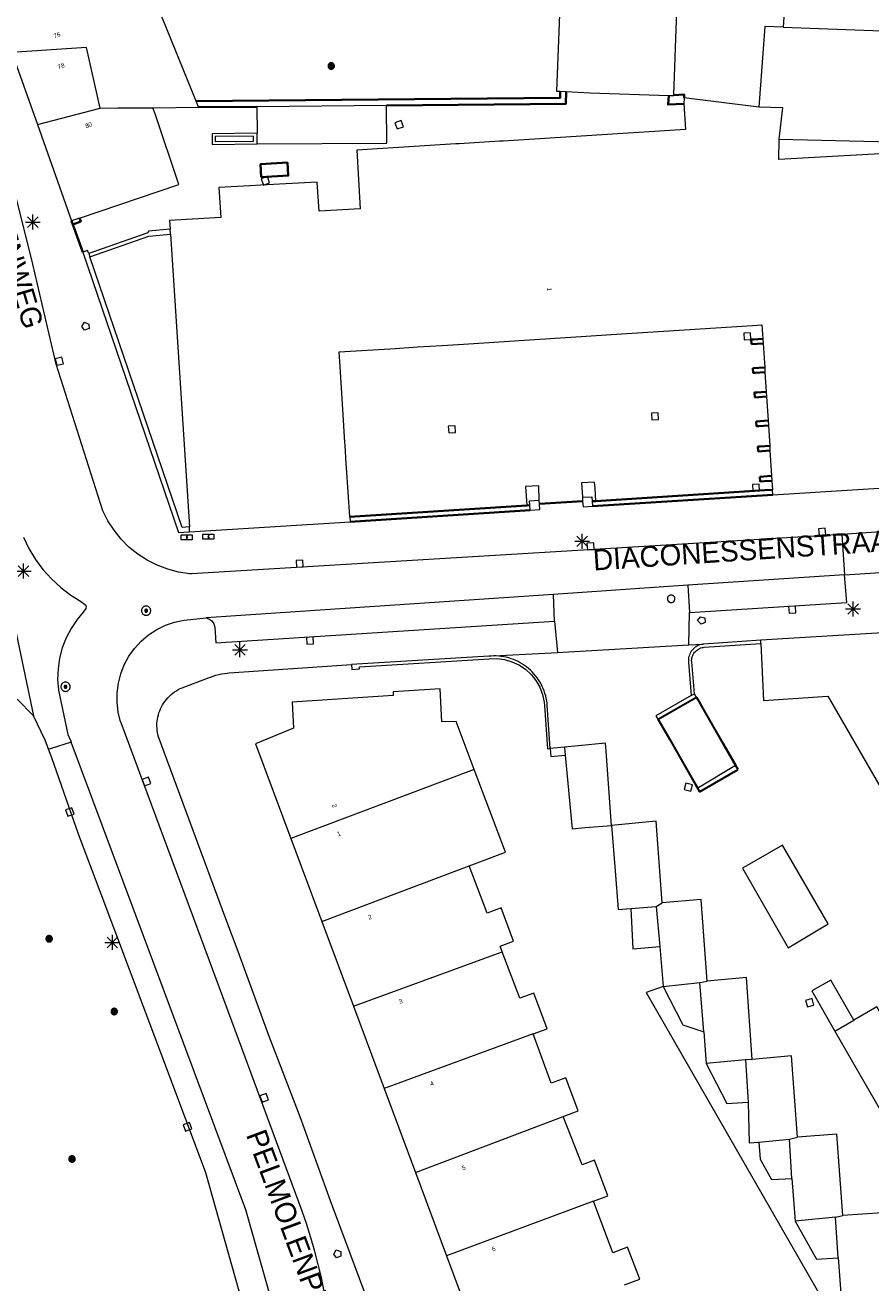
# Model space of a CAD drawing. Header units: metres. Extents: x 135779 to 137489, y 452643 to 455118.
# Tile 455 of 489: x 136792 to 136849, y 454873 to 454957. Entities that reach past the tile are written whole.
import ezdxf
from ezdxf.enums import TextEntityAlignment as Align

# ---------------------------------------------------------------- set-up
doc = ezdxf.new("R2010")
doc.units = ezdxf.units.M
doc.linetypes.add('DGN_Style_3', pattern=[78.572352, 56.123108, -22.449243])
doc.linetypes.add('DGN_Style_4', pattern=[89.853097, 44.898487, -22.449243, 0.056123, -22.449243])
for name, color, linetype, lineweight in [('KTop_BTD_Groenvoorziening', 62, 'Continuous', 13), ('KTop_GBI_Toegangstrap', 40, 'Continuous', 40), ('KTop_KST_KAST', 40, 'Continuous', 13), ('KTop_NAR_Huisnummer (t)', 7, 'Continuous', 13), ('KTop_NAR_Huisnummer tijdelijk (t)', 7, 'Continuous', 13), ('KTop_OBW_Overig Plus', 1, 'Continuous', 13), ('KTop_ORL_Weg_Straatnaam (t)', 7, 'Continuous', 13), ('KTop_PAL_Afsluitpaal', 222, 'Continuous', 13), ('KTop_PAL_Lichtmast', 40, 'Continuous', 13), ('KTop_PND_Grondvlaksituatie van BAG-pand [tachy]', 1, 'Continuous', 13), ('KTop_PND_Pandscheiding', 40, 'Continuous', 13), ('KTop_PND_Voorlopige_pandgeometrie', 1, 'DGN_Style_3', 30), ('KTop_PUT_Brandkraan of -put', 1, 'Continuous', 13), ('KTop_PUT_Inspectie- of rioolput', 15, 'Continuous', 13), ('KTop_PUT_Kolk', 15, 'Continuous', 13), ('KTop_SHD_Hek (l)', 15, 'DGN_Style_4', 40), ('KTop_SHD_Muur', 15, 'Continuous', 13), ('KTop_SHD_Muur (l)', 15, 'Continuous', 40), ('KTop_VGO_Boom', 92, 'Continuous', 13), ('KTop_WGD_Parkeervlak', 251, 'Continuous', 13), ('KTop_WGD_Rijbaan_Lokale weg', 251, 'Continuous', 13), ('KTop_WGD_Rijbaan_Lokale weg_toerit', 251, 'Continuous', 13), ('KTop_WGD_Voetpad', 251, 'Continuous', 13), ('KTop_WGD_Voetpad op trap', 251, 'Continuous', 13), ('KTop_WGD_Voetpad_achterpad', 251, 'Continuous', 13)]:
    doc.layers.add(name, color=color, linetype=linetype, lineweight=lineweight)
doc.styles.add('Style-ROVU', font='ROVU.shx')
doc.styles.add('Style-ROVUCURSIEF', font='ROVUCURSIEF.shx')

# ---------------------------------------------------------------- blocks, each defined once
blk = doc.blocks.new('KST_KAST')
at = {"layer": 'KTop_KST_KAST', "flags": 128}
blk.add_lwpolyline([(-0.365, 0.169), (0.365, 0.169), (0.365, -0.169), (-0.365, -0.169), (-0.365, 0.169)], close=True, dxfattribs=at)
blk.add_lwpolyline([(0.045, 0.146), (-0.045, 0), (0.045, 0), (-0.045, -0.146)], dxfattribs=at)
blk = doc.blocks.new('PAL_Lichtmast')
at = {"layer": 'KTop_PAL_Lichtmast'}
for p, q in [((-0.354, -0.354), (0.354, 0.354)), ((0.354, -0.354), (-0.354, 0.354)), ((0, -0.5), (0, 0.5)), ((-0.5, 0), (0.5, 0))]:
    blk.add_line(p, q, dxfattribs=at)
blk = doc.blocks.new('PAL_Afsluitpaal')
at = {"layer": 'KTop_PAL_Afsluitpaal', "flags": 128}
blk.add_lwpolyline([(0.25, 0), (0.249, 0.026), (0.245, 0.052), (0.238, 0.077), (0.228, 0.102), (0.217, 0.125), (0.202, 0.147), (0.186, 0.167), (0.167, 0.186), (0.147, 0.202), (0.125, 0.217), (0.102, 0.228), (0.077, 0.238), (0.052, 0.245), (0.026, 0.249), (0, 0.25), (-0.026, 0.249), (-0.052, 0.245), (-0.077, 0.238), (-0.102, 0.228), (-0.125, 0.217), (-0.147, 0.202), (-0.167, 0.186), (-0.186, 0.167), (-0.202, 0.147), (-0.217, 0.125), (-0.228, 0.102), (-0.238, 0.077), (-0.245, 0.052), (-0.249, 0.026), (-0.25, 0), (-0.249, -0.026), (-0.245, -0.052), (-0.238, -0.077), (-0.228, -0.102), (-0.217, -0.125), (-0.202, -0.147), (-0.186, -0.167), (-0.167, -0.186), (-0.147, -0.202), (-0.125, -0.217), (-0.102, -0.228), (-0.077, -0.238), (-0.052, -0.245), (-0.026, -0.249), (0, -0.25), (0.026, -0.249), (0.052, -0.245), (0.077, -0.238), (0.102, -0.228), (0.125, -0.217), (0.147, -0.202), (0.167, -0.186), (0.186, -0.167), (0.202, -0.147), (0.217, -0.125), (0.228, -0.102), (0.238, -0.077), (0.245, -0.052), (0.249, -0.026), (0.25, 0)], dxfattribs=at)
blk = doc.blocks.new('PUT_Kolk')
at = {"layer": 'KTop_PUT_Kolk', "flags": 128}
blk.add_lwpolyline([(0.225, -0.225), (0.225, 0.225), (-0.225, 0.225), (-0.225, -0.225), (0.225, -0.225)], dxfattribs=at)
blk = doc.blocks.new('PUT_Brandkraan_of_-put')
at = {"layer": 'KTop_PUT_Brandkraan of -put'}
for p, q in [((-0.25, 0.034), (0, 0.25)), ((-0.158, -0.25), (-0.25, 0.034)), ((0, 0.25), (0.25, 0.033)), ((0.25, 0.033), (0.158, -0.25)), ((0.158, -0.25), (-0.158, -0.25))]:
    blk.add_line(p, q, dxfattribs=at)
blk = doc.blocks.new('PUT_Inspectie-_of_rioolput')
at = {"layer": 'KTop_PUT_Inspectie- of rioolput', "flags": 128}
for points in [[(0.31, 0), (0.308, 0.032), (0.303, 0.064), (0.294, 0.095), (0.283, 0.126), (0.268, 0.155), (0.25, 0.182), (0.23, 0.207), (0.207, 0.23), (0.182, 0.25), (0.154, 0.268), (0.126, 0.283), (0.095, 0.294), (0.064, 0.303), (0.032, 0.308), (0, 0.309), (-0.032, 0.308), (-0.064, 0.303), (-0.096, 0.294), (-0.126, 0.283), (-0.155, 0.268), (-0.182, 0.25), (-0.207, 0.23), (-0.23, 0.207), (-0.25, 0.182), (-0.268, 0.154), (-0.283, 0.126), (-0.294, 0.095), (-0.303, 0.064), (-0.308, 0.032), (-0.309, 0), (-0.308, -0.032), (-0.303, -0.064), (-0.294, -0.096), (-0.283, -0.126), (-0.268, -0.155), (-0.25, -0.182), (-0.23, -0.207), (-0.207, -0.23), (-0.182, -0.25), (-0.155, -0.268), (-0.126, -0.283), (-0.096, -0.294), (-0.064, -0.303), (-0.032, -0.308), (0, -0.309), (0.032, -0.308), (0.064, -0.303), (0.095, -0.294), (0.126, -0.283), (0.155, -0.268), (0.182, -0.25), (0.207, -0.23), (0.23, -0.207), (0.25, -0.182), (0.268, -0.155), (0.283, -0.126), (0.294, -0.096), (0.303, -0.064), (0.308, -0.032), (0.31, 0)], [(0.095, 0), (0.094, 0.009), (0.092, 0.019), (0.09, 0.029), (0.086, 0.038), (0.082, 0.047), (0.076, 0.055), (0.07, 0.063), (0.063, 0.07), (0.055, 0.076), (0.047, 0.082), (0.038, 0.086), (0.029, 0.09), (0.019, 0.092), (0.009, 0.094), (0, 0.094), (-0.01, 0.094), (-0.02, 0.092), (-0.029, 0.09), (-0.039, 0.086), (-0.048, 0.082), (-0.056, 0.076), (-0.064, 0.07), (-0.071, 0.063), (-0.077, 0.055), (-0.082, 0.047), (-0.087, 0.038), (-0.09, 0.029), (-0.093, 0.019), (-0.094, 0.009), (-0.095, 0), (-0.094, -0.01), (-0.093, -0.02), (-0.09, -0.029), (-0.087, -0.039), (-0.082, -0.048), (-0.077, -0.056), (-0.071, -0.064), (-0.064, -0.071), (-0.056, -0.077), (-0.047, -0.082), (-0.039, -0.087), (-0.029, -0.09), (-0.02, -0.093), (-0.01, -0.094), (0, -0.095), (0.009, -0.094), (0.019, -0.093), (0.029, -0.09), (0.038, -0.087), (0.047, -0.082), (0.055, -0.077), (0.063, -0.071), (0.07, -0.064), (0.076, -0.056), (0.082, -0.047), (0.086, -0.039), (0.09, -0.029), (0.092, -0.02), (0.094, -0.01), (0.095, 0)], [(0.035, 0), (0.034, 0.003), (0.034, 0.007), (0.033, 0.01), (0.031, 0.014), (0.03, 0.017), (0.028, 0.02), (0.026, 0.023), (0.023, 0.026), (0.02, 0.028), (0.017, 0.03), (0.014, 0.031), (0.01, 0.033), (0.007, 0.034), (0.003, 0.034), (0, 0.034), (-0.004, 0.034), (-0.007, 0.034), (-0.011, 0.033), (-0.014, 0.031), (-0.018, 0.03), (-0.021, 0.028), (-0.023, 0.026), (-0.026, 0.023), (-0.028, 0.02), (-0.03, 0.017), (-0.032, 0.014), (-0.033, 0.01), (-0.034, 0.007), (-0.035, 0.003), (-0.035, 0), (-0.035, -0.004), (-0.034, -0.007), (-0.033, -0.011), (-0.032, -0.014), (-0.03, -0.018), (-0.028, -0.021), (-0.026, -0.023), (-0.023, -0.026), (-0.021, -0.028), (-0.017, -0.03), (-0.014, -0.032), (-0.011, -0.033), (-0.007, -0.034), (-0.004, -0.035), (0, -0.035), (0.003, -0.035), (0.007, -0.034), (0.01, -0.033), (0.014, -0.032), (0.017, -0.03), (0.02, -0.028), (0.023, -0.026), (0.026, -0.023), (0.028, -0.021), (0.03, -0.017), (0.031, -0.014), (0.033, -0.011), (0.034, -0.007), (0.034, -0.004), (0.035, 0)], [(0.01, 0.02), (0.007, 0.02), (0.005, 0.021), (0.003, 0.022), (0.001, 0.022), (-0.001, 0.022), (-0.004, 0.022), (-0.006, 0.021), (-0.008, 0.02), (-0.01, 0.019), (-0.012, 0.018), (-0.014, 0.017), (-0.016, 0.015), (-0.017, 0.013), (-0.019, 0.012), (-0.02, 0.009), (-0.021, 0.007), (-0.022, 0.005), (-0.022, 0.003), (-0.022, 0.001), (-0.022, -0.001), (-0.022, -0.004), (-0.022, -0.006), (-0.021, -0.008), (-0.02, -0.01), (-0.019, -0.012), (-0.017, -0.014), (-0.016, -0.016), (-0.014, -0.017), (-0.012, -0.019), (-0.01, -0.02), (-0.008, -0.021), (-0.006, -0.022), (-0.003, -0.022), (-0.001, -0.022), (0.001, -0.022), (0.003, -0.022), (0.005, -0.022), (0.008, -0.021), (0.01, -0.02), (0.012, -0.019), (0.014, -0.017), (0.015, -0.016), (0.017, -0.014), (0.018, -0.012), (0.02, -0.01), (0.02, -0.008), (0.021, -0.006), (0.022, -0.003), (0.022, -0.001), (0.022, 0.001), (0.022, 0.003), (0.021, 0.005), (0.02, 0.008), (0.019, 0.01), (0.018, 0.012), (0.017, 0.014), (0.015, 0.015), (0.013, 0.017), (0.012, 0.018), (0.01, 0.02)]]:
    blk.add_lwpolyline(points, dxfattribs=at)
blk = doc.blocks.new('VGO_Boom')
at = {"layer": 'KTop_VGO_Boom', "flags": 128}
for points in [[(0.215, 0), (0.214, 0.022), (0.21, 0.045), (0.204, 0.066), (0.196, 0.087), (0.186, 0.108), (0.174, 0.126), (0.16, 0.144), (0.144, 0.16), (0.126, 0.174), (0.107, 0.186), (0.087, 0.196), (0.066, 0.204), (0.045, 0.21), (0.022, 0.214), (-0.001, 0.215), (-0.023, 0.214), (-0.045, 0.21), (-0.067, 0.204), (-0.088, 0.196), (-0.108, 0.186), (-0.127, 0.174), (-0.144, 0.16), (-0.16, 0.144), (-0.174, 0.126), (-0.187, 0.107), (-0.197, 0.087), (-0.205, 0.066), (-0.211, 0.045), (-0.214, 0.022), (-0.215, -0.001), (-0.214, -0.023), (-0.211, -0.045), (-0.205, -0.067), (-0.197, -0.088), (-0.187, -0.108), (-0.174, -0.127), (-0.16, -0.144), (-0.144, -0.16), (-0.127, -0.174), (-0.108, -0.187), (-0.088, -0.197), (-0.067, -0.205), (-0.045, -0.211), (-0.023, -0.214), (0, -0.215), (0.022, -0.214), (0.045, -0.211), (0.066, -0.205), (0.087, -0.197), (0.108, -0.187), (0.126, -0.174), (0.144, -0.16), (0.16, -0.144), (0.174, -0.127), (0.186, -0.108), (0.196, -0.088), (0.204, -0.067), (0.21, -0.045), (0.214, -0.023), (0.215, -0.001)], [(0.155, 0), (0.154, 0.016), (0.152, 0.032), (0.147, 0.048), (0.142, 0.063), (0.134, 0.078), (0.125, 0.091), (0.115, 0.104), (0.104, 0.115), (0.091, 0.125), (0.077, 0.134), (0.063, 0.142), (0.048, 0.147), (0.032, 0.152), (0.016, 0.154), (-0.001, 0.155), (-0.017, 0.154), (-0.033, 0.152), (-0.048, 0.147), (-0.064, 0.142), (-0.078, 0.134), (-0.092, 0.125), (-0.104, 0.115), (-0.116, 0.104), (-0.126, 0.091), (-0.135, 0.077), (-0.142, 0.063), (-0.148, 0.048), (-0.152, 0.032), (-0.155, 0.016), (-0.155, -0.001), (-0.155, -0.017), (-0.152, -0.033), (-0.148, -0.048), (-0.142, -0.064), (-0.135, -0.078), (-0.126, -0.092), (-0.116, -0.104), (-0.104, -0.116), (-0.092, -0.126), (-0.078, -0.135), (-0.064, -0.142), (-0.048, -0.148), (-0.033, -0.152), (-0.017, -0.155), (0, -0.155), (0.016, -0.155), (0.032, -0.152), (0.048, -0.148), (0.063, -0.142), (0.078, -0.135), (0.091, -0.126), (0.104, -0.116), (0.115, -0.104), (0.125, -0.092), (0.134, -0.078), (0.142, -0.064), (0.147, -0.048), (0.152, -0.033), (0.154, -0.017), (0.155, -0.001)], [(0.095, 0), (0.094, 0.01), (0.093, 0.02), (0.09, 0.029), (0.087, 0.039), (0.082, 0.048), (0.077, 0.056), (0.071, 0.064), (0.064, 0.071), (0.056, 0.077), (0.047, 0.082), (0.039, 0.087), (0.029, 0.09), (0.02, 0.093), (0.01, 0.094), (-0.001, 0.095), (-0.01, 0.094), (-0.02, 0.093), (-0.03, 0.09), (-0.039, 0.087), (-0.048, 0.082), (-0.056, 0.077), (-0.064, 0.071), (-0.071, 0.064), (-0.077, 0.056), (-0.083, 0.047), (-0.087, 0.039), (-0.091, 0.029), (-0.093, 0.02), (-0.095, 0.01), (-0.095, -0.001), (-0.095, -0.01), (-0.093, -0.02), (-0.091, -0.03), (-0.087, -0.039), (-0.083, -0.048), (-0.077, -0.056), (-0.071, -0.064), (-0.064, -0.071), (-0.056, -0.077), (-0.048, -0.083), (-0.039, -0.087), (-0.03, -0.091), (-0.02, -0.093), (-0.01, -0.095), (0, -0.095), (0.01, -0.095), (0.02, -0.093), (0.029, -0.091), (0.039, -0.087), (0.048, -0.083), (0.056, -0.077), (0.064, -0.071), (0.071, -0.064), (0.077, -0.056), (0.082, -0.048), (0.087, -0.039), (0.09, -0.03), (0.093, -0.02), (0.094, -0.01), (0.095, -0.001)], [(0.035, 0), (0.035, 0.004), (0.034, 0.007), (0.033, 0.011), (0.032, 0.014), (0.03, 0.018), (0.028, 0.021), (0.026, 0.023), (0.023, 0.026), (0.021, 0.028), (0.017, 0.03), (0.014, 0.032), (0.011, 0.033), (0.007, 0.034), (0.004, 0.035), (-0.001, 0.035), (-0.004, 0.035), (-0.008, 0.034), (-0.011, 0.033), (-0.015, 0.032), (-0.018, 0.03), (-0.021, 0.028), (-0.024, 0.026), (-0.027, 0.023), (-0.029, 0.021), (-0.031, 0.017), (-0.032, 0.014), (-0.034, 0.011), (-0.035, 0.007), (-0.035, 0.004), (-0.035, -0.001), (-0.035, -0.004), (-0.035, -0.008), (-0.034, -0.011), (-0.032, -0.015), (-0.031, -0.018), (-0.029, -0.021), (-0.027, -0.024), (-0.024, -0.027), (-0.021, -0.029), (-0.018, -0.031), (-0.015, -0.032), (-0.011, -0.034), (-0.008, -0.035), (-0.004, -0.035), (0, -0.035), (0.004, -0.035), (0.007, -0.035), (0.011, -0.034), (0.014, -0.032), (0.018, -0.031), (0.021, -0.029), (0.023, -0.027), (0.026, -0.024), (0.028, -0.021), (0.03, -0.018), (0.032, -0.015), (0.033, -0.011), (0.034, -0.008), (0.035, -0.004), (0.035, 0)]]:
    blk.add_lwpolyline(points, dxfattribs=at)

msp = doc.modelspace()

# ---------------------------------------------------------------- linework, layer by layer
at = {"layer": 'KTop_BTD_Groenvoorziening', "flags": 128}
for points in [[(136807.542, 454950.155), (136804.528, 454950.13), (136804.533, 454949.415), (136807.547, 454949.44)], [(136804.732, 454949.617), (136807.315, 454949.638), (136807.313, 454949.954), (136804.73, 454949.933), (136804.732, 454949.617)], [(136826.455, 454925.578), (136826.429, 454926.528), (136825.546, 454926.483), (136825.623, 454925.214)], [(136830.269, 454925.512), (136830.205, 454926.38), (136830.175, 454926.781), (136829.297, 454926.736), (136829.357, 454925.765)], [(136842.104, 454926.269), (136841.59, 454926.236), (136830.269, 454925.512)], [(136830.016, 454925.496), (136830.269, 454925.512)], [(136825.623, 454925.214), (136814.461, 454924.501), (136813.756, 454924.456)], [(136825.623, 454925.214), (136825.838, 454925.228)]]:
    msp.add_lwpolyline(points, dxfattribs=at)
at = {"layer": 'KTop_GBI_Toegangstrap', "flags": 128}
msp.add_lwpolyline([(136807.82, 454947.212), (136809.633, 454947.322), (136809.58, 454948.194), (136807.767, 454948.084), (136807.82, 454947.212)], dxfattribs=at)
at = {"layer": 'KTop_OBW_Overig Plus', "flags": 128}
for points in [[(136807.547, 454949.44), (136816.239, 454949.501), (136816.222, 454952.017), (136807.53, 454951.937), (136807.542, 454950.155)], [(136807.547, 454949.44), (136807.542, 454950.155)]]:
    msp.add_lwpolyline(points, dxfattribs=at)
at = {"layer": 'KTop_PND_Grondvlaksituatie van BAG-pand [tachy]', "flags": 128}
for points in [[(136828.343, 454971.29), (136827.617, 454952.985), (136827.876, 454952.971), (136828.275, 454952.953), (136829.85, 454952.877), (136835.158, 454952.699), (136835.494, 454952.688), (136835.495, 454952.715), (136835.919, 454964.717), (136843.26, 454964.417)], [(136800.551, 454951.872), (136803.621, 454951.898), (136803.62, 454951.901), (136803.458, 454952.299), (136798.407, 454964.75), (136789.133, 454961.235)], [(136843.26, 454964.417), (136842.811, 454957.264)], [(136842.811, 454957.264), (136841.595, 454957.32), (136841.193, 454951.908)], [(136791.111, 454955.581), (136792.819, 454950.75)], [(136841.193, 454951.908), (136836.174, 454952.526), (136836.159, 454952.12), (136836.272, 454950.407), (136824.041, 454949.64), (136823.799, 454949.625), (136821.104, 454949.453), (136820.861, 454949.44), (136814.243, 454949.025), (136814.446, 454945.097), (136811.7, 454944.931), (136811.583, 454946.892), (136807.805, 454946.681), (136807.06, 454946.639), (136804.989, 454946.523), (136805.111, 454944.516), (136801.675, 454944.314), (136801.713, 454943.731)], [(136795.634, 454944.475), (136802.309, 454946.732), (136800.708, 454951.469), (136800.551, 454951.872)], [(136792.819, 454950.75), (136795.101, 454944.295)], [(136842.125, 454925.939), (136852.815, 454926.603), (136853.142, 454926.623), (136853.142, 454926.652), (136853.247, 454942.723), (136853.256, 454944.145), (136853.265, 454945.511), (136853.288, 454949.014)], [(136853.288, 454949.014), (136852.903, 454948.992), (136842.526, 454948.409), (136842.559, 454949.774)], [(136842.559, 454949.774), (136852.932, 454949.523), (136853.256, 454949.515)], [(136795.634, 454944.475), (136795.101, 454944.295)], [(136801.734, 454943.402), (136801.713, 454943.731)], [(136801.734, 454943.402), (136803.003, 454923.79)], [(136813.756, 454924.456), (136813.544, 454927.772), (136813.529, 454928.009), (136813.449, 454929.254), (136813.437, 454929.445), (136813.319, 454931.301), (136813.112, 454934.531), (136813.05, 454935.503), (136816.832, 454935.745), (136818.307, 454935.839), (136819.947, 454935.944), (136821.374, 454936.035), (136823.449, 454936.168), (136824.778, 454936.253), (136829.603, 454936.562), (136831.293, 454936.67), (136840.759, 454937.275), (136841.398, 454937.316), (136841.457, 454936.386), (136841.478, 454936.067), (136841.579, 454934.467), (136841.6, 454934.148), (136841.683, 454932.829), (136841.704, 454932.51), (136841.805, 454930.901), (136841.826, 454930.582), (136841.916, 454929.212), (136841.933, 454928.893), (136842.045, 454927.198), (136842.065, 454926.879), (136842.104, 454926.269)], [(136842.125, 454925.939), (136842.104, 454926.269)], [(136803.024, 454923.461), (136803.003, 454923.79)], [(136803.024, 454923.461), (136813.777, 454924.126)], [(136813.756, 454924.456), (136813.777, 454924.126)], [(136850.59, 454916.748), (136841.318, 454916.182)], [(136841.328, 454915.963), (136841.318, 454916.182)], [(136841.328, 454915.963), (136841.494, 454912.16), (136845.814, 454912.44), (136849.389, 454906.245)], [(136822.099, 454907.535), (136820.885, 454910.752), (136819.94, 454910.716), (136819.827, 454912.942), (136816.664, 454912.739), (136816.678, 454912.484), (136809.902, 454912.048), (136809.977, 454910.303), (136807.433, 454909.239), (136809.798, 454902.91)], [(136836.658, 454912.479), (136834.287, 454911.118), (136834.438, 454910.859), (136835.209, 454909.531)], [(136836.658, 454912.479), (136836.874, 454912.602)], [(136837.018, 454912.356), (136836.874, 454912.602)], [(136837.275, 454911.918), (136837.018, 454912.356)], [(136839.626, 454907.821), (136839.664, 454907.844), (136837.275, 454911.918)], [(136835.209, 454909.531), (136837.09, 454906.291), (136839.626, 454907.821)], [(136831.314, 454903.768), (136830.955, 454908.748), (136830.915, 454909.296), (136828.162, 454909.018)], [(136828.162, 454909.018), (136828.212, 454908.48)], [(136828.212, 454908.48), (136828.664, 454903.543), (136829.535, 454903.633), (136831.314, 454903.768)], [(136821.774, 454901.072), (136824.193, 454901.981), (136822.099, 454907.535)], [(136834.698, 454898.584), (136834.302, 454904.062), (136831.314, 454903.768)], [(136831.314, 454903.768), (136831.547, 454900.726), (136831.755, 454898.145), (136832.603, 454898.205)], [(136809.798, 454902.91), (136811.876, 454897.351)], [(136840.091, 454900.923), (136843.148, 454895.577), (136845.83, 454897.191), (136842.78, 454902.464), (136840.091, 454900.923)], [(136823.979, 454895.305), (136823.834, 454895.683), (136824.744, 454896.024), (136823.916, 454898.261), (136822.976, 454897.905), (136821.774, 454901.072)], [(136837.731, 454893.347), (136837.331, 454898.811), (136834.698, 454898.584)], [(136832.603, 454898.205), (136832.748, 454895.505), (136834.553, 454895.66)], [(136811.876, 454897.351), (136814.003, 454891.661)], [(136826.059, 454889.811), (136826.989, 454890.152), (136826.09, 454892.546), (136825.165, 454892.206), (136823.979, 454895.305)], [(136834.553, 454895.66), (136834.762, 454892.996)], [(136840.745, 454888.089), (136840.352, 454893.581), (136837.731, 454893.347)], [(136847.562, 454890.74), (136846.017, 454893.415), (136844.745, 454892.686), (136846.289, 454889.996)], [(136834.762, 454892.996), (136836.094, 454890.407), (136837.499, 454889.945)], [(136814.003, 454891.661), (136816.063, 454886.151)], [(136846.289, 454889.996), (136849.32, 454884.714), (136852.143, 454886.334), (136849.106, 454891.627), (136847.562, 454890.74)], [(136828.078, 454884.284), (136829.08, 454884.651), (136828.237, 454886.857), (136827.272, 454886.511), (136826.059, 454889.811)], [(136837.499, 454889.945), (136837.665, 454887.821)], [(136843.781, 454882.891), (136843.377, 454888.342), (136840.745, 454888.089)], [(136837.665, 454887.821), (136839.047, 454885.138), (136840.48, 454885.233)], [(136816.063, 454886.151), (136818.17, 454880.513)], [(136840.48, 454885.233), (136840.545, 454882.515), (136841.196, 454882.563)], [(136830.098, 454878.6), (136831.067, 454878.967), (136830.164, 454881.352), (136829.332, 454881.046), (136828.078, 454884.284)], [(136841.196, 454882.563), (136841.281, 454881.423), (136842.041, 454880.056), (136843.4, 454880.115)], [(136846.826, 454877.64), (136846.408, 454883.094), (136843.781, 454882.891)], [(136818.17, 454880.513), (136820.255, 454874.935)], [(136843.4, 454880.115), (136843.631, 454877.259)], [(136832.189, 454872.988), (136833.197, 454873.37), (136832.385, 454875.514), (136831.406, 454875.143), (136830.098, 454878.6)], [(136849.805, 454872.088), (136849.449, 454877.829), (136846.826, 454877.64)], [(136843.631, 454877.259), (136845.05, 454874.716), (136846.506, 454874.795)], [(136820.255, 454874.935), (136822.356, 454869.314)], [(136846.506, 454874.795), (136846.738, 454871.841), (136849.805, 454872.088)]]:
    msp.add_lwpolyline(points, dxfattribs=at)
at = {"layer": 'KTop_PND_Pandscheiding', "flags": 128}
for points in [[(136842.811, 454957.264), (136853.633, 454956.856)], [(136797.022, 454951.842), (136796.101, 454955.909), (136791.111, 454955.581)], [(136792.819, 454950.75), (136797.022, 454951.842)], [(136797.022, 454951.842), (136798.199, 454951.852), (136800.551, 454951.872)], [(136842.559, 454949.774), (136842.803, 454951.855), (136841.193, 454951.908)], [(136822.099, 454907.535), (136809.798, 454902.91)], [(136811.876, 454897.351), (136821.774, 454901.072)], [(136834.3, 454898.354), (136834.698, 454898.584)], [(136832.603, 454898.205), (136834.3, 454898.354)], [(136834.3, 454898.354), (136834.553, 454895.66)], [(136814.003, 454891.661), (136823.979, 454895.305)], [(136834.762, 454892.996), (136837.222, 454893.253)], [(136837.222, 454893.253), (136837.731, 454893.347)], [(136837.499, 454889.945), (136837.222, 454893.253)], [(136846.289, 454889.996), (136847.562, 454890.74)], [(136826.059, 454889.811), (136816.063, 454886.151)], [(136840.304, 454888.075), (136837.665, 454887.821)], [(136840.745, 454888.089), (136840.304, 454888.075)], [(136840.304, 454888.075), (136840.48, 454885.233)], [(136818.17, 454880.513), (136828.078, 454884.284)], [(136841.196, 454882.563), (136843.236, 454882.759)], [(136843.236, 454882.759), (136843.781, 454882.891)], [(136843.4, 454880.115), (136843.236, 454882.759)], [(136830.098, 454878.6), (136820.255, 454874.935)], [(136846.337, 454877.519), (136843.631, 454877.259)], [(136846.337, 454877.519), (136846.826, 454877.64)], [(136846.506, 454874.795), (136846.337, 454877.519)]]:
    msp.add_lwpolyline(points, dxfattribs=at)
at = {"layer": 'KTop_PND_Voorlopige_pandgeometrie', "flags": 128}
for points in [[(136837.018, 454912.356), (136834.437, 454910.876), (136835.209, 454909.531)], [(136837.275, 454911.918), (136837.022, 454912.359), (136837.018, 454912.356)], [(136839.626, 454907.821), (136837.275, 454911.918)], [(136835.209, 454909.531), (136837.215, 454906.036), (136839.799, 454907.52), (136839.626, 454907.821)]]:
    msp.add_lwpolyline(points, dxfattribs=at)
at = {"layer": 'KTop_SHD_Hek (l)', "flags": 128}
for points in [[(136795.193, 454944.051), (136795.872, 454942.197)], [(136826.471, 454925.336), (136829.373, 454925.513)]]:
    msp.add_lwpolyline(points, dxfattribs=at)
at = {"layer": 'KTop_SHD_Muur', "flags": 128}
for points in [[(136795.101, 454944.295), (136795.193, 454944.051)], [(136795.193, 454944.051), (136795.719, 454944.249), (136795.634, 454944.475)], [(136801.713, 454943.731), (136800.269, 454943.602), (136800.226, 454943.481), (136796.257, 454942.092)], [(136796.328, 454941.884), (136800.298, 454943.273), (136801.734, 454943.402)], [(136796.257, 454942.092), (136796.185, 454942.304), (136795.872, 454942.197)], [(136795.872, 454942.197), (136802.283, 454923.403), (136803.024, 454923.461)], [(136796.257, 454942.092), (136796.328, 454941.884)], [(136803.003, 454923.79), (136802.513, 454923.752), (136796.328, 454941.884)], [(136825.838, 454925.228), (136825.818, 454925.537), (136826.455, 454925.578)], [(136826.471, 454925.336), (136826.455, 454925.578)], [(136829.357, 454925.765), (136829.996, 454925.806), (136830.016, 454925.496)], [(136829.357, 454925.765), (136829.373, 454925.513)], [(136829.373, 454925.513), (136829.398, 454925.125), (136830.037, 454925.166)], [(136830.016, 454925.496), (136830.037, 454925.166)], [(136825.859, 454924.898), (136825.838, 454925.228)], [(136825.859, 454924.898), (136826.496, 454924.939), (136826.471, 454925.336)], [(136841.318, 454916.182), (136837.506, 454915.932), (136837.443, 454915.926)], [(136837.443, 454915.926), (136837.35, 454915.91), (136837.258, 454915.886), (136837.169, 454915.855), (136837.082, 454915.816), (136836.999, 454915.77), (136836.921, 454915.717), (136836.846, 454915.658), (136836.778, 454915.593), (136836.715, 454915.522), (136836.658, 454915.446), (136836.608, 454915.365), (136836.564, 454915.281), (136836.528, 454915.193), (136836.5, 454915.103), (136836.479, 454915.01), (136836.466, 454914.916), (136836.461, 454914.822), (136836.464, 454914.727), (136836.658, 454912.479)], [(136836.874, 454912.602), (136836.684, 454914.745), (136836.682, 454914.83), (136836.688, 454914.915), (136836.702, 454914.999), (136836.723, 454915.081), (136836.752, 454915.161), (136836.789, 454915.238), (136836.833, 454915.311), (136836.883, 454915.379), (136836.94, 454915.443), (136837.002, 454915.501), (136837.069, 454915.553), (136837.141, 454915.598), (136837.217, 454915.637), (136837.297, 454915.668), (136837.378, 454915.691), (136837.462, 454915.707), (136837.521, 454915.713), (136841.328, 454915.963)], [(136823.415, 454915.136), (136823.246, 454915.131), (136823.078, 454915.117), (136813.867, 454914.558)], [(136813.867, 454914.558), (136813.887, 454914.234), (136814.416, 454914.267), (136814.407, 454914.412), (136823.098, 454914.941), (136823.617, 454914.955), (136824.132, 454914.89), (136824.632, 454914.747), (136825.103, 454914.529), (136825.535, 454914.241), (136825.918, 454913.89), (136826.243, 454913.484), (136826.502, 454913.034), (136826.689, 454912.549), (136826.799, 454912.041), (136826.822, 454911.817), (136827.02, 454908.909), (136827.195, 454908.926)], [(136827.195, 454908.926), (136826.999, 454911.829), (136826.986, 454911.968), (136826.964, 454912.135), (136826.933, 454912.301), (136826.895, 454912.465), (136826.849, 454912.628), (136826.795, 454912.788), (136826.734, 454912.945), (136826.665, 454913.099), (136826.59, 454913.25), (136826.507, 454913.397), (136826.417, 454913.54), (136826.321, 454913.679), (136826.218, 454913.812), (136826.109, 454913.941), (136825.993, 454914.065), (136825.873, 454914.182), (136825.746, 454914.294), (136825.615, 454914.4), (136825.479, 454914.5), (136825.338, 454914.593), (136825.193, 454914.679), (136825.044, 454914.758), (136824.891, 454914.83), (136824.735, 454914.895), (136824.577, 454914.952), (136824.415, 454915.002), (136824.252, 454915.044), (136824.087, 454915.078), (136823.92, 454915.105), (136823.752, 454915.123), (136823.584, 454915.134), (136823.415, 454915.136)]]:
    msp.add_lwpolyline(points, dxfattribs=at)
at = {"layer": 'KTop_SHD_Muur (l)', "flags": 128}
for points in [[(136827.876, 454952.971), (136827.856, 454952.524), (136803.458, 454952.299)], [(136816.222, 454952.017), (136828.238, 454952.128), (136828.275, 454952.953)], [(136836.159, 454952.12), (136835.097, 454952.084), (136835.158, 454952.699)], [(136835.495, 454952.715), (136836.182, 454952.748), (136836.174, 454952.526)], [(136807.53, 454951.937), (136803.62, 454951.901)], [(136795.193, 454944.051), (136795.101, 454944.295)], [(136795.193, 454944.051), (136795.719, 454944.249), (136795.634, 454944.475)], [(136840.688, 454936.017), (136840.667, 454936.336), (136840.819, 454936.346)], [(136840.819, 454936.346), (136841.457, 454936.386)], [(136840.688, 454936.017), (136841.478, 454936.067)], [(136840.789, 454934.417), (136841.579, 454934.467)], [(136840.789, 454934.417), (136840.81, 454934.098), (136840.961, 454934.108)], [(136840.961, 454934.108), (136841.6, 454934.148)], [(136840.914, 454932.46), (136840.893, 454932.779), (136841.05, 454932.789)], [(136840.914, 454932.46), (136841.704, 454932.51)], [(136841.05, 454932.789), (136841.683, 454932.829)], [(136841.015, 454930.851), (136841.805, 454930.901)], [(136841.015, 454930.851), (136841.036, 454930.532), (136841.183, 454930.541)], [(136841.183, 454930.541), (136841.826, 454930.582)], [(136841.143, 454928.843), (136841.122, 454929.162), (136841.276, 454929.172)], [(136841.143, 454928.843), (136841.933, 454928.893)], [(136841.276, 454929.172), (136841.916, 454929.212)], [(136841.249, 454927.148), (136842.045, 454927.198)], [(136841.249, 454927.148), (136841.27, 454926.829), (136841.536, 454926.846)], [(136830.269, 454925.512), (136841.59, 454926.236)], [(136841.536, 454926.846), (136842.065, 454926.879)], [(136841.59, 454926.236), (136842.104, 454926.269)], [(136830.016, 454925.496), (136830.269, 454925.512)], [(136830.037, 454925.166), (136842.125, 454925.939)], [(136813.777, 454924.126), (136825.859, 454924.898)], [(136814.461, 454924.501), (136825.623, 454925.214)], [(136825.623, 454925.214), (136825.838, 454925.228)], [(136813.756, 454924.456), (136814.461, 454924.501)]]:
    msp.add_lwpolyline(points, dxfattribs=at)
at = {"layer": 'KTop_WGD_Parkeervlak', "flags": 128}
for points in [[(136836.419, 454919.889), (136836.549, 454918.054)], [(136827.481, 454917.461), (136827.413, 454919.254)], [(136806.768, 454870.327), (136806.547, 454871.857), (136804.116, 454880.505), (136801.805, 454886.649), (136797.1, 454899.171), (136795.574, 454903.189), (136793.777, 454908.312), (136793.566, 454908.884)]]:
    msp.add_lwpolyline(points, dxfattribs=at)
at = {"layer": 'KTop_WGD_Rijbaan_Lokale weg', "flags": 128}
for points in [[(136846.753, 454923.276), (136836.442, 454922.657), (136803.158, 454920.628), (136803.024, 454920.64), (136802.279, 454920.752), (136801.55, 454920.943), (136800.846, 454921.209), (136800.174, 454921.549), (136799.542, 454921.959), (136798.957, 454922.433), (136798.425, 454922.966), (136797.953, 454923.553), (136797.546, 454924.186), (136797.208, 454924.859), (136794.084, 454934.676), (136792.499, 454941.393), (136790.482, 454949.545)], [(136791.873, 454923.095), (136792.242, 454922.331), (136792.682, 454921.606), (136793.188, 454920.925), (136793.755, 454920.295), (136794.38, 454919.722), (136795.056, 454919.209), (136795.777, 454918.763), (136796.005, 454918.586), (136796.043, 454918.553), (136796.092, 454918.44), (136796.063, 454918.321), (136795.892, 454918.074), (136795.477, 454917.579), (136795.076, 454916.983), (136794.745, 454916.347), (136794.486, 454915.677), (136794.303, 454914.983), (136794.198, 454914.273), (136794.173, 454913.556), (136794.228, 454912.84), (136794.863, 454909.871), (136795.055, 454909.422), (136795.083, 454909.356)], [(136846.753, 454923.276), (136846.928, 454920.574)], [(136846.928, 454920.574), (136836.419, 454919.889)], [(136836.419, 454919.889), (136827.413, 454919.254)], [(136827.413, 454919.254), (136804.131, 454917.691)], [(136812.199, 454871.817), (136811.835, 454873.573), (136811.393, 454875.311), (136810.874, 454877.028), (136810.565, 454877.937), (136803.299, 454897.541), (136798.421, 454910.653), (136798.359, 454910.82), (136798.231, 454911.365), (136798.155, 454912.011), (136798.16, 454912.662), (136798.243, 454913.307), (136798.406, 454913.937), (136798.644, 454914.543), (136798.955, 454915.115), (136799.333, 454915.644), (136799.774, 454916.123), (136800.27, 454916.544), (136800.814, 454916.901), (136801.397, 454917.189), (136802.012, 454917.404), (136802.648, 454917.541), (136804.131, 454917.691)], [(136806.768, 454870.327), (136807.387, 454870.482), (136808.829, 454870.842), (136806.78, 454878.023), (136795.083, 454909.356)]]:
    msp.add_lwpolyline(points, dxfattribs=at)
at = {"layer": 'KTop_WGD_Rijbaan_Lokale weg_toerit', "flags": 128}
msp.add_lwpolyline([(136827.692, 454915.377), (136836.49, 454915.872)], dxfattribs=at)
at = {"layer": 'KTop_WGD_Voetpad', "flags": 128}
for points in [[(136795.872, 454942.197), (136795.193, 454944.051)], [(136829.373, 454925.513), (136826.471, 454925.336)], [(136830.037, 454925.166), (136842.125, 454925.939)], [(136813.777, 454924.126), (136825.859, 454924.898)], [(136856.197, 454923.917), (136846.753, 454923.276)], [(136846.928, 454920.574), (136856.577, 454921.199), (136856.97, 454921.224)], [(136836.549, 454918.054), (136847.091, 454918.714), (136846.928, 454920.574)], [(136791.122, 454917.94), (136792.561, 454911.126)], [(136836.49, 454915.872), (136836.549, 454918.054)], [(136804.131, 454917.691), (136804.315, 454917.631), (136804.51, 454917.491), (136804.649, 454917.296), (136804.716, 454917.066), (136804.782, 454916.025), (136827.481, 454917.461)], [(136827.481, 454917.461), (136827.692, 454915.377)], [(136823.415, 454915.136), (136827.692, 454915.377)], [(136836.49, 454915.872), (136837.443, 454915.926)], [(136816.979, 454866.55), (136812.478, 454878.615), (136810.438, 454884.244), (136808.338, 454889.709), (136806.271, 454895.328), (136805.443, 454897.529), (136800.936, 454909.721), (136800.899, 454909.864), (136800.87, 454910.01), (136800.849, 454910.156), (136800.836, 454910.303), (136800.831, 454910.451), (136800.834, 454910.599), (136800.845, 454910.747), (136800.864, 454910.894), (136800.891, 454911.039), (136800.925, 454911.183), (136800.968, 454911.325), (136801.018, 454911.464), (136801.075, 454911.601), (136801.088, 454911.627), (136801.14, 454911.734), (136801.211, 454911.863), (136801.29, 454911.989), (136801.375, 454912.109), (136801.467, 454912.226), (136801.565, 454912.337), (136801.669, 454912.442), (136801.778, 454912.542), (136801.892, 454912.636), (136802.012, 454912.723), (136802.136, 454912.804), (136802.264, 454912.878), (136802.396, 454912.945), (136802.531, 454913.005), (136804.231, 454913.652), (136804.412, 454913.723), (136804.596, 454913.786), (136804.782, 454913.842), (136804.971, 454913.89), (136805.161, 454913.93), (136805.353, 454913.962), (136805.546, 454913.987), (136805.68, 454913.999), (136813.867, 454914.558)], [(136792.561, 454911.126), (136791.449, 454912.247)], [(136793.566, 454908.884), (136793.339, 454909.499), (136792.561, 454911.126)], [(136795.083, 454909.356), (136793.678, 454908.919), (136793.566, 454908.884)]]:
    msp.add_lwpolyline(points, dxfattribs=at)
at = {"layer": 'KTop_WGD_Voetpad op trap', "flags": 128}
for points in [[(136828.162, 454909.018), (136827.195, 454908.926)], [(136827.195, 454908.926), (136827.232, 454908.387), (136828.212, 454908.48)]]:
    msp.add_lwpolyline(points, dxfattribs=at)
at = {"layer": 'KTop_WGD_Voetpad_achterpad', "flags": 128}
msp.add_lwpolyline([(136834.762, 454892.996), (136833.642, 454892.586), (136845.707, 454871.59), (136838.854, 454868.995), (136839.232, 454867.95), (136842.472, 454869.113), (136846.518, 454870.588)], dxfattribs=at)

# ---------------------------------------------------------------- block references
at = {"layer": 'KTop_KST_KAST'}
for p in [(136802.83, 454923.089), (136804.283, 454923.12)]:
    msp.add_blockref('KST_KAST', p, dxfattribs=at)
at = {"layer": 'KTop_PAL_Afsluitpaal'}
msp.add_blockref('PAL_Afsluitpaal', (136835.309, 454918.964), dxfattribs=at)
at = {"layer": 'KTop_PAL_Lichtmast'}
for p in [(136792.508, 454944.207), (136829.344, 454922.817), (136791.889, 454920.823), (136847.507, 454918.282), (136806.399, 454915.55), (136797.841, 454895.939)]:
    msp.add_blockref('PAL_Lichtmast', p, dxfattribs=at)
at = {"layer": 'KTop_PUT_Brandkraan of -put'}
for p, rotation in [((136796.046, 454937.255), 18.83550999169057), ((136837.328, 454917.516), 93.58242492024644), ((136812.933, 454875.1), 20.45866285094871)]:
    msp.add_blockref('PUT_Brandkraan_of_-put', p, dxfattribs=dict(at, rotation=rotation))
at = {"layer": 'KTop_PUT_Inspectie- of rioolput'}
for p, rotation in [((136800.105, 454918.169), 299.2116624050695), ((136794.701, 454913.072), 184.3925859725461)]:
    msp.add_blockref('PUT_Inspectie-_of_rioolput', p, dxfattribs=dict(at, rotation=rotation))
at = {"layer": 'KTop_PUT_Kolk'}
for p, rotation in [((136817.066, 454950.734), 200.1145072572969), ((136808.099, 454946.979), 200.1145072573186), ((136840.422, 454936.546), 273.6589521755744), ((136794.284, 454934.881), 193.2771233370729), ((136834.225, 454931.194), 273.658952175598), ((136820.606, 454930.314), 273.6560413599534), ((136840.993, 454926.418), 273.6589521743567), ((136845.433, 454923.449), 273.4355128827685), ((136829.903, 454922.487), 273.4884464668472), ((136810.397, 454921.322), 273.4884464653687), ((136843.425, 454918.235), 93.58242492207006), ((136811.096, 454916.168), 93.61986168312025), ((136800.129, 454906.725), 200.406490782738), ((136836.46, 454906.346), 165.4939958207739), ((136794.988, 454904.681), 19.32939258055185), ((136844.602, 454891.9), 195.3888117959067), ((136808.018, 454885.534), 200.336652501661), ((136802.885, 454883.582), 20.61325415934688)]:
    msp.add_blockref('PUT_Kolk', p, dxfattribs=dict(at, rotation=rotation))
at = {"layer": 'KTop_VGO_Boom'}
for p in [(136812.519, 454954.663), (136793.603, 454896.186), (136797.966, 454891.31), (136795.137, 454881.426)]:
    msp.add_blockref('VGO_Boom', p, dxfattribs=at)

# ---------------------------------------------------------------- texts
at = {"layer": 'KTop_NAR_Huisnummer (t)', "style": 'Style-ROVU'}
msp.add_text('1', height=0.3, rotation=273.7, dxfattribs=at).set_placement((136827.151, 454939.57), align=Align.MIDDLE_RIGHT)
at = {"layer": 'KTop_NAR_Huisnummer tijdelijk (t)', "style": 'Style-ROVUCURSIEF'}
for s, rotation, p in [('76', 20.1, (136793.912, 454956.656)), ('78', 20.1, (136794.187, 454954.579)), ('80', 20.1, (136796.029, 454950.628)), ('2', 290.5, (136812.7, 454905.205)), ('1', 20.5, (136812.918, 454903.184)), ('2', 20.5, (136815.005, 454897.596)), ('3', 20.5, (136817.069, 454891.961)), ('4', 20.5, (136819.157, 454886.445)), ('5', 20.5, (136821.291, 454880.794)), ('6', 20.5, (136823.3, 454875.366))]:
    msp.add_text(s, height=0.3, rotation=rotation, dxfattribs=at).set_placement(p, align=Align.MIDDLE_LEFT)
at = {"layer": 'KTop_ORL_Weg_Straatnaam (t)', "style": 'Style-ROVU'}
for s, rotation, p in [('PELMOLENWEG', 286.38631, (136787.777, 454951.008)), ('DIACONESSENSTRAAT', 3.78359, (136830.114, 454920.858)), ('PELMOLENPLANTSOEN', 290.3749, (136806.784, 454883.059))]:
    msp.add_text(s, height=1.4, rotation=rotation, dxfattribs=at).set_placement(p)

doc.saveas('drawing.dxf')
